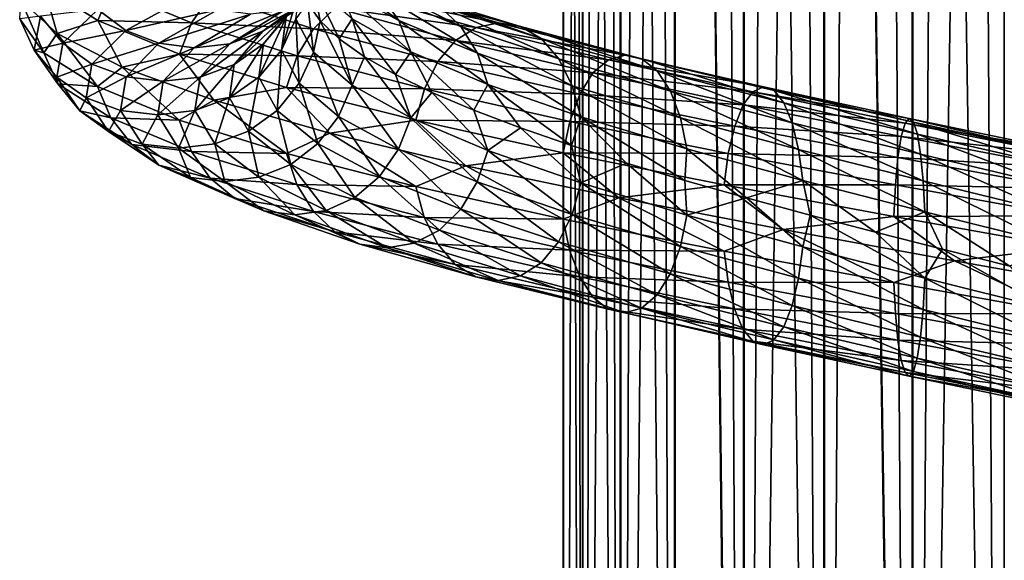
# Model space of a CAD drawing. Header units: metres. Extents: x -109 to 109, y -917 to 389.
# Tile 333 of 656: x -19 to 0, y -665 to -655. Entities that reach past the tile are written whole.
import ezdxf

# ---------------------------------------------------------------- set-up
doc = ezdxf.new("R2010")
doc.units = ezdxf.units.M
doc.layers.add('solid_24503124_XXX_01_SW0001', color=7, linetype='CONTINUOUS')
doc.layers.add('solid_24503124_XXX_01_SW0001_01', color=7, linetype='CONTINUOUS')

msp = doc.modelspace()

# ---------------------------------------------------------------- linework, layer by layer
at = {"layer": 'solid_24503124_XXX_01_SW0001'}
for points in [[(-8.453436, -701, -399.111511), (-8.453425, -437, -399.111481), (-8.453425, -437, -400.888519)], [(-8.453436, -701, -400.888489), (-8.453436, -701, -399.111511), (-8.453425, -437, -400.888519)], [(-8.083981, -701, -402.626648), (-8.453436, -701, -400.888489), (-8.453425, -437, -400.888519)], [(-8.453436, -701, -399.111511), (-8.083981, -701, -397.373352), (-8.453425, -437, -399.111481)], [(-8.083981, -701, -402.626648), (-8.453425, -437, -400.888519), (-8.083978, -437, -402.626648)], [(-8.083981, -701, -397.373352), (-8.083978, -437, -397.373352), (-8.453425, -437, -399.111481)], [(-8.083981, -701, -402.626648), (-8.083978, -437, -402.626648), (-7.361266, -437, -404.249908)], [(-7.361216, -701, -404.25), (-8.083981, -701, -402.626648), (-7.361266, -437, -404.249908)], [(-8.083981, -701, -397.373352), (-7.361216, -701, -395.75), (-8.083978, -437, -397.373352)], [(-7.361216, -701, -395.75), (-7.361266, -437, -395.750092), (-8.083978, -437, -397.373352)], [(-7.361216, -701, -404.25), (-7.361266, -437, -404.249908), (-6.316738, -437, -405.687592)], [(-6.316731, -701, -394.312378), (-6.316738, -437, -394.312408), (-7.361266, -437, -395.750092)], [(-7.361216, -701, -395.75), (-6.316731, -701, -394.312378), (-7.361266, -437, -395.750092)], [(-6.316731, -701, -405.687622), (-7.361216, -701, -404.25), (-6.316738, -437, -405.687592)], [(-4.996175, -701, -406.876648), (-6.316738, -437, -405.687592), (-4.996158, -437, -406.876648)], [(-4.996175, -701, -406.876648), (-6.316731, -701, -405.687622), (-6.316738, -437, -405.687592)], [(-4.996175, -701, -393.123352), (-4.996158, -437, -393.123352), (-6.316738, -437, -394.312408)], [(-6.316731, -701, -394.312378), (-4.996175, -701, -393.123352), (-6.316738, -437, -394.312408)], [(-4.996175, -701, -406.876648), (-4.996158, -437, -406.876648), (-3.457402, -437, -407.765076)], [(-3.457262, -701, -407.765137), (-4.996175, -701, -406.876648), (-3.457402, -437, -407.765076)], [(-4.996175, -701, -393.123352), (-3.457262, -701, -392.234863), (-4.996158, -437, -393.123352)], [(-3.457262, -701, -392.234863), (-3.457402, -437, -392.234924), (-4.996158, -437, -393.123352)], [(-3.457262, -701, -407.765137), (-3.457402, -437, -407.765076), (-1.767193, -437, -408.31427)], [(-1.767249, -701, -391.68576), (-1.767193, -437, -391.68573), (-3.457402, -437, -392.234924)], [(-3.457262, -701, -392.234863), (-1.767249, -701, -391.68576), (-3.457402, -437, -392.234924)], [(-1.767249, -701, -408.31424), (-3.457262, -701, -407.765137), (-1.767193, -437, -408.31427)], [(-1.767249, -701, -408.31424), (0, -437, -408.5), (0, -701, -408.5)], [(-1.767249, -701, -408.31424), (-1.767193, -437, -408.31427), (0, -437, -408.5)], [(-1.767249, -701, -391.68576), (0, -701, -391.5), (-1.767193, -437, -391.68573)], [(-1.767193, -437, -391.68573), (0, -701, -391.5), (0, -437, -391.5)], [(1.767249, -701, -391.68576), (1.767193, -437, -391.68573), (0, -437, -391.5)], [(0, -701, -391.5), (1.767249, -701, -391.68576), (0, -437, -391.5)], [(-8.453425, -589, 0.888516), (-8.454546, -701, -0.877868), (-8.452125, -701, 0.900884)], [(-8.453425, -589, -0.888516), (-8.086726, -701, -2.618177), (-8.454546, -701, -0.877868)], [(-8.453425, -589, 0.888516), (-8.453425, -589, -0.888516), (-8.454546, -701, -0.877868)], [(-8.083978, -589, 2.626658), (-8.453425, -589, 0.888516), (-8.452125, -701, 0.900884)], [(-8.453425, -589, -0.888516), (-8.083978, -589, -2.626658), (-8.086726, -701, -2.618177)], [(-8.083978, -589, 2.626658), (-8.452125, -701, 0.900884), (-8.079568, -701, 2.640186)], [(-8.083978, -589, -2.626658), (-7.364774, -701, -4.243832), (-8.086726, -701, -2.618177)], [(-7.361266, -589, 4.249895), (-8.083978, -589, 2.626658), (-8.079568, -701, 2.640186)], [(-8.083978, -589, -2.626658), (-7.361266, -589, -4.249895), (-7.364774, -701, -4.243832)], [(-7.361266, -589, 4.249895), (-8.079568, -701, 2.640186), (-7.353192, -701, 4.263868)], [(-7.361266, -589, -4.249895), (-6.320303, -701, -5.68364), (-7.364774, -701, -4.243832)], [(-6.316738, -589, 5.687599), (-7.361266, -589, 4.249895), (-7.353192, -701, 4.263868)], [(-7.361266, -589, -4.249895), (-6.316738, -589, -5.687599), (-6.320303, -701, -5.68364)], [(-6.316738, -589, 5.687599), (-7.353192, -701, 4.263868), (-6.304805, -701, 5.700828)], [(-6.316738, -589, -5.687599), (-4.999055, -701, -6.874551), (-6.320303, -701, -5.68364)], [(-6.316738, -589, 5.687599), (-6.304805, -701, 5.700828), (-4.980319, -701, 6.888136)], [(-4.996158, -589, 6.876657), (-6.316738, -589, 5.687599), (-4.980319, -701, 6.888136)], [(-6.316738, -589, -5.687599), (-4.996158, -589, -6.876657), (-4.999055, -701, -6.874551)], [(-4.996158, -589, -6.876657), (-3.458888, -701, -7.764412), (-4.999055, -701, -6.874551)], [(-3.457402, -589, 7.765069), (-4.996158, -589, 6.876657), (-4.980319, -701, 6.888136)], [(-4.996158, -589, -6.876657), (-3.457402, -589, -7.765069), (-3.458888, -701, -7.764412)], [(-3.457402, -589, 7.765069), (-4.980319, -701, 6.888136), (-3.437735, -701, 7.773801)], [(-3.457402, -589, -7.765069), (-1.767249, -701, -8.314255), (-3.458888, -701, -7.764412)], [(-3.457402, -589, 7.765069), (-3.437735, -701, 7.773801), (-1.744606, -701, 8.319036)], [(-1.767193, -589, 8.314267), (-3.457402, -589, 7.765069), (-1.744606, -701, 8.319036)], [(-3.457402, -589, -7.765069), (-1.767193, -589, -8.314267), (-1.767249, -701, -8.314255)], [(-1.767249, -701, -8.314255), (0, -589, -8.5), (0, -701, -8.5)], [(-1.767193, -589, -8.314267), (0, -589, -8.5), (-1.767249, -701, -8.314255)], [(-11.610262, -654.924805, -6.180408), (-11.972764, -654.410217, -6.426608), (-13.157971, -653.777954, -4.222463)], [(-12.759584, -654.293701, -4.043312), (-11.610262, -654.924805, -6.180408), (-13.157971, -653.777954, -4.222463)], [(-10.417493, -655.038269, -8.389045), (-10.827098, -654.647156, -8.781524), (-12.443521, -654.017761, -6.741518)], [(-11.972764, -654.410217, -6.426608), (-10.417493, -655.038269, -8.389045), (-12.443521, -654.017761, -6.741518)], [(-18.412319, -654.272339, -2.862448), (-18.158945, -655.172241, -4.165626), (-18.854126, -654.526733, -0.93991)], [(-18.412319, -654.272339, -2.862448), (-17.381847, -654.921021, -6.006511), (-18.158945, -655.172241, -4.165626)], [(-17.12467, -654.320557, -5.907152), (-17.381847, -654.921021, -6.006511), (-18.412319, -654.272339, -2.862448)], [(-14.213806, -655.129517, 5.813117), (-13.67519, -654.736023, 5.639808), (-12.724585, -654.101807, 7.955543)], [(-13.22576, -654.493774, 8.220469), (-14.213806, -655.129517, 5.813117), (-12.724585, -654.101807, 7.955543)], [(-14.202672, -655.372498, 3.193556), (-13.771397, -654.855774, 3.130835), (-13.259932, -654.220581, 5.50249)], [(-13.67519, -654.736023, 5.639808), (-14.202672, -655.372498, 3.193556), (-13.259932, -654.220581, 5.50249)], [(-13.859432, -655.491882, 0.706209), (-13.580158, -654.893066, 0.710285), (-13.493896, -654.257874, 3.085845)], [(-13.771397, -654.855774, 3.130835), (-13.859432, -655.491882, 0.706209), (-13.493896, -654.257874, 3.085845)], [(-13.245239, -654.25769, -1.664876), (-13.361333, -654.585083, -0.518712), (-13.115905, -654.929565, -1.777975)], [(-13.245239, -654.25769, -1.664876), (-13.115905, -654.929565, -1.777975), (-12.750362, -655.274292, -3.010706)], [(-13.245239, -654.25769, -1.664876), (-12.750362, -655.274292, -3.010706), (-12.50395, -654.89093, -3.923707)], [(-17.12467, -654.320557, -5.907152), (-15.582161, -654.964478, -8.778898), (-17.381847, -654.921021, -6.006511)], [(-17.381107, -654.711426, 6.784561), (-16.843601, -655.112122, 6.625458), (-15.672751, -654.468506, 9.480128)], [(-15.218472, -654.442627, -8.550011), (-15.582161, -654.964478, -8.778898), (-17.12467, -654.320557, -5.907152)], [(-15.672751, -654.468506, 9.480128), (-16.843601, -655.112122, 6.625458), (-15.084336, -654.71698, 9.181456)], [(-15.218472, -654.442627, -8.550011), (-13.241581, -655.080017, -11.047256), (-15.582161, -654.964478, -8.778898)], [(-12.831129, -654.676819, -10.667844), (-13.241581, -655.080017, -11.047256), (-15.218472, -654.442627, -8.550011)], [(-12.348667, -654.427368, -10.21795), (-10.125711, -655.055542, -12.188653), (-12.831129, -654.676819, -10.667844)], [(-11.377654, -655.52124, -6.017779), (-11.610262, -654.924805, -6.180408), (-12.759584, -654.293701, -4.043312)], [(-12.50395, -654.89093, -3.923707), (-11.377654, -655.52124, -6.017779), (-12.759584, -654.293701, -4.043312)], [(-11.828737, -654.338867, -9.72997), (-9.699377, -654.965576, -11.617263), (-12.348667, -654.427368, -10.21795)], [(-9.699377, -654.965576, -11.617263), (-10.125711, -655.055542, -12.188653), (-12.348667, -654.427368, -10.21795)], [(-10.10208, -655.551758, -8.083114), (-10.417493, -655.038269, -8.389045), (-11.972764, -654.410217, -6.426608)], [(-11.610262, -654.924805, -6.180408), (-10.10208, -655.551758, -8.083114), (-11.972764, -654.410217, -6.426608)], [(-9.273198, -655.03717, -11.04326), (-9.699377, -654.965576, -11.617263), (-11.828737, -654.338867, -9.72997)], [(-11.308996, -654.411926, -9.239347), (-9.273198, -655.03717, -11.04326), (-11.828737, -654.338867, -9.72997)], [(-8.878049, -655.271057, -10.508126), (-9.273198, -655.03717, -11.04326), (-11.308996, -654.411926, -9.239347)], [(-10.827098, -654.647156, -8.781524), (-8.878049, -655.271057, -10.508126), (-11.308996, -654.411926, -9.239347)], [(-18.854126, -654.526733, -0.93991), (-18.414194, -655.542603, -2.84071), (-18.877144, -654.891663, 0.434714)], [(-18.854126, -654.526733, -0.93991), (-18.158945, -655.172241, -4.165626), (-18.414194, -655.542603, -2.84071)], [(-14.846919, -655.367676, 6.012915), (-14.213806, -655.129517, 5.813117), (-13.22576, -654.493774, 8.220469)], [(-13.814864, -654.72998, 8.527956), (-14.846919, -655.367676, 6.012915), (-13.22576, -654.493774, 8.220469)], [(-13.580158, -654.893066, 0.710285), (-13.247114, -655.527954, -1.643138), (-13.361333, -654.585083, -0.518712)], [(-13.247114, -655.527954, -1.643138), (-13.115905, -654.929565, -1.777975), (-13.361333, -654.585083, -0.518712)], [(-8.542179, -655.661011, -10.049935), (-8.878049, -655.271057, -10.508126), (-10.827098, -654.647156, -8.781524)], [(-10.417493, -655.038269, -8.389045), (-8.542179, -655.661011, -10.049935), (-10.827098, -654.647156, -8.781524)], [(-18.877144, -654.891663, 0.434714), (-18.599546, -655.49054, 0.459608), (-18.481401, -654.839844, 3.717032)], [(-18.481401, -654.839844, 3.717032), (-18.599546, -655.49054, 0.459608), (-18.051537, -655.359497, 3.672577)], [(-18.481401, -654.839844, 3.717032), (-18.051537, -655.359497, 3.672577), (-17.381107, -654.711426, 6.784561)], [(-17.381107, -654.711426, 6.784561), (-18.051537, -655.359497, 3.672577), (-16.843601, -655.112122, 6.625458)], [(-16.843601, -655.112122, 6.625458), (-16.211229, -655.358704, 6.43435), (-15.084336, -654.71698, 9.181456)], [(-15.084336, -654.71698, 9.181456), (-16.211229, -655.358704, 6.43435), (-14.449715, -654.80426, 8.856174)], [(-16.211229, -655.358704, 6.43435), (-15.529198, -655.44397, 6.22508), (-14.449715, -654.80426, 8.856174)], [(-15.529198, -655.44397, 6.22508), (-14.846919, -655.367676, 6.012915), (-13.814864, -654.72998, 8.527956)], [(-14.449715, -654.80426, 8.856174), (-15.529198, -655.44397, 6.22508), (-13.814864, -654.72998, 8.527956)], [(-14.762064, -655.7677, 3.270108), (-14.202672, -655.372498, 3.193556), (-13.67519, -654.736023, 5.639808)], [(-14.213806, -655.129517, 5.813117), (-14.762064, -655.7677, 3.270108), (-13.67519, -654.736023, 5.639808)], [(-12.831129, -654.676819, -10.667844), (-10.521322, -655.306396, -12.715948), (-13.241581, -655.080017, -11.047256)], [(-10.125711, -655.055542, -12.188653), (-10.521322, -655.306396, -12.715948), (-12.831129, -654.676819, -10.667844)], [(-18.877144, -654.891663, 0.434714), (-18.414194, -655.542603, -2.84071), (-18.599546, -655.49054, 0.459608)], [(-17.381847, -654.921021, -6.006511), (-16.9123, -655.815735, -7.226841), (-18.158945, -655.172241, -4.165626)], [(-17.381847, -654.921021, -6.006511), (-15.816175, -655.565674, -8.921541), (-16.9123, -655.815735, -7.226841)], [(-15.582161, -654.964478, -8.778898), (-15.816175, -655.565674, -8.921541), (-17.381847, -654.921021, -6.006511)], [(-15.582161, -654.964478, -8.778898), (-13.558027, -655.602905, -11.33607), (-15.816175, -655.565674, -8.921541)], [(-13.241581, -655.080017, -11.047256), (-13.558027, -655.602905, -11.33607), (-15.582161, -654.964478, -8.778898)], [(-14.293465, -656.009949, 0.692674), (-13.859432, -655.491882, 0.706209), (-13.771397, -654.855774, 3.130835)], [(-14.202672, -655.372498, 3.193556), (-14.293465, -656.009949, 0.692674), (-13.771397, -654.855774, 3.130835)], [(-13.859432, -655.491882, 0.706209), (-13.519539, -656.127563, -1.695825), (-13.580158, -654.893066, 0.710285)], [(-13.519539, -656.127563, -1.695825), (-13.247114, -655.527954, -1.643138), (-13.580158, -654.893066, 0.710285)], [(-13.247114, -655.527954, -1.643138), (-12.50572, -656.161194, -3.90229), (-13.115905, -654.929565, -1.777975)], [(-12.50572, -656.161194, -3.90229), (-12.750362, -655.274292, -3.010706), (-13.115905, -654.929565, -1.777975)], [(-12.50395, -654.89093, -3.923707), (-12.750362, -655.274292, -3.010706), (-12.268222, -655.618652, -4.204391)], [(-12.50395, -654.89093, -3.923707), (-12.268222, -655.618652, -4.204391), (-11.674714, -655.961548, -5.344373)], [(-12.50395, -654.89093, -3.923707), (-11.674714, -655.961548, -5.344373), (-11.377654, -655.52124, -6.017779)], [(-9.899689, -656.147583, -7.882158), (-10.10208, -655.551758, -8.083114), (-11.610262, -654.924805, -6.180408)], [(-11.377654, -655.52124, -6.017779), (-9.899689, -656.147583, -7.882158), (-11.610262, -654.924805, -6.180408)], [(-9.699377, -654.965576, -11.617263), (-7.269747, -655.585266, -13.101388), (-10.125711, -655.055542, -12.188653)], [(-6.950323, -655.655701, -12.46172), (-7.269747, -655.585266, -13.101388), (-9.699377, -654.965576, -11.617263)], [(-9.273198, -655.03717, -11.04326), (-6.950323, -655.655701, -12.46172), (-9.699377, -654.965576, -11.617263)], [(-18.158945, -655.172241, -4.165626), (-17.383617, -656.191284, -5.985094), (-18.414194, -655.542603, -2.84071)], [(-18.158945, -655.172241, -4.165626), (-16.9123, -655.815735, -7.226841), (-17.383617, -656.191284, -5.985094)], [(-18.051537, -655.359497, 3.672577), (-17.493298, -655.758545, 3.610032), (-16.843601, -655.112122, 6.625458)], [(-16.843601, -655.112122, 6.625458), (-17.493298, -655.758545, 3.610032), (-16.211229, -655.358704, 6.43435)], [(-15.419598, -656.007813, 3.356173), (-14.762064, -655.7677, 3.270108), (-14.213806, -655.129517, 5.813117)], [(-14.846919, -655.367676, 6.012915), (-15.419598, -656.007813, 3.356173), (-14.213806, -655.129517, 5.813117)], [(-13.241581, -655.080017, -11.047256), (-10.857886, -655.710693, -13.161207), (-13.558027, -655.602905, -11.33607)], [(-10.521322, -655.306396, -12.715948), (-10.857886, -655.710693, -13.161207), (-13.241581, -655.080017, -11.047256)], [(-10.125711, -655.055542, -12.188653), (-7.589287, -655.676392, -13.738468), (-10.521322, -655.306396, -12.715948)], [(-8.283546, -656.173645, -9.693403), (-8.542179, -655.661011, -10.049935), (-10.417493, -655.038269, -8.389045)], [(-10.10208, -655.551758, -8.083114), (-8.283546, -656.173645, -9.693403), (-10.417493, -655.038269, -8.389045)], [(-7.269747, -655.585266, -13.101388), (-7.589287, -655.676392, -13.738468), (-10.125711, -655.055542, -12.188653)], [(-6.654156, -655.88855, -11.865701), (-6.950323, -655.655701, -12.46172), (-9.273198, -655.03717, -11.04326)], [(-8.878049, -655.271057, -10.508126), (-6.654156, -655.88855, -11.865701), (-9.273198, -655.03717, -11.04326)], [(-18.599546, -655.49054, 0.459608), (-18.166933, -656.008789, 0.491159), (-18.051537, -655.359497, 3.672577)], [(-18.051537, -655.359497, 3.672577), (-18.166933, -656.008789, 0.491159), (-17.493298, -655.758545, 3.610032)], [(-17.493298, -655.758545, 3.610032), (-16.836533, -656.003113, 3.532523), (-16.211229, -655.358704, 6.43435)], [(-16.211229, -655.358704, 6.43435), (-16.836533, -656.003113, 3.532523), (-15.529198, -655.44397, 6.22508)], [(-16.128193, -656.086243, 3.445774), (-15.419598, -656.007813, 3.356173), (-14.846919, -655.367676, 6.012915)], [(-15.529198, -655.44397, 6.22508), (-16.128193, -656.086243, 3.445774), (-14.846919, -655.367676, 6.012915)], [(-14.856433, -656.40686, 0.670317), (-14.293465, -656.009949, 0.692674), (-14.202672, -655.372498, 3.193556)], [(-14.762064, -655.7677, 3.270108), (-14.856433, -656.40686, 0.670317), (-14.202672, -655.372498, 3.193556)], [(-12.50572, -656.161194, -3.90229), (-12.268222, -655.618652, -4.204391), (-12.750362, -655.274292, -3.010706)], [(-10.521322, -655.306396, -12.715948), (-7.8858, -655.928284, -14.326719), (-10.857886, -655.710693, -13.161207)], [(-7.589287, -655.676392, -13.738468), (-7.8858, -655.928284, -14.326719), (-10.521322, -655.306396, -12.715948)], [(-6.40242, -656.277588, -11.355759), (-6.654156, -655.88855, -11.865701), (-8.878049, -655.271057, -10.508126)], [(-8.542179, -655.661011, -10.049935), (-6.40242, -656.277588, -11.355759), (-8.878049, -655.271057, -10.508126)], [(-18.599546, -655.49054, 0.459608), (-18.143406, -656.140625, -2.767498), (-18.166933, -656.008789, 0.491159)], [(-18.414194, -655.542603, -2.84071), (-18.143406, -656.140625, -2.767498), (-18.599546, -655.49054, 0.459608)], [(-18.414194, -655.542603, -2.84071), (-17.383617, -656.191284, -5.985094), (-18.143406, -656.140625, -2.767498)], [(-15.816175, -655.565674, -8.921541), (-15.156109, -656.452454, -10.014504), (-16.9123, -655.815735, -7.226841)], [(-16.836533, -656.003113, 3.532523), (-16.128193, -656.086243, 3.445774), (-15.529198, -655.44397, 6.22508)], [(-15.816175, -655.565674, -8.921541), (-13.761642, -656.204773, -11.517272), (-15.156109, -656.452454, -10.014504)], [(-13.558027, -655.602905, -11.33607), (-13.761642, -656.204773, -11.517272), (-15.816175, -655.565674, -8.921541)], [(-14.293465, -656.009949, 0.692674), (-13.942926, -656.646973, -1.784908), (-13.859432, -655.491882, 0.706209)], [(-13.942926, -656.646973, -1.784908), (-13.519539, -656.127563, -1.695825), (-13.859432, -655.491882, 0.706209)], [(-13.558027, -655.602905, -11.33607), (-11.117368, -656.234497, -13.500788), (-13.761642, -656.204773, -11.517272)], [(-10.857886, -655.710693, -13.161207), (-11.117368, -656.234497, -13.500788), (-13.558027, -655.602905, -11.33607)], [(-13.519539, -656.127563, -1.695825), (-12.762898, -656.761597, -4.001649), (-13.247114, -655.527954, -1.643138)], [(-12.762898, -656.761597, -4.001649), (-12.50572, -656.161194, -3.90229), (-13.247114, -655.527954, -1.643138)], [(-11.377654, -655.52124, -6.017779), (-11.674714, -655.961548, -5.344373), (-10.973598, -656.303406, -6.422168)], [(-11.377654, -655.52124, -6.017779), (-10.973598, -656.303406, -6.422168), (-10.16994, -656.644897, -7.430932)], [(-11.377654, -655.52124, -6.017779), (-10.16994, -656.644897, -7.430932), (-9.899689, -656.147583, -7.882158)], [(-8.117588, -656.76886, -9.459978), (-8.283546, -656.173645, -9.693403), (-10.10208, -655.551758, -8.083114)], [(-9.899689, -656.147583, -7.882158), (-8.117588, -656.76886, -9.459978), (-10.10208, -655.551758, -8.083114)], [(-7.269747, -655.585266, -13.101388), (-4.616871, -656.197144, -14.139431), (-7.589287, -655.676392, -13.738468)], [(-4.414011, -656.266785, -13.453695), (-4.616871, -656.197144, -14.139431), (-7.269747, -655.585266, -13.101388)], [(-6.950323, -655.655701, -12.46172), (-4.414011, -656.266785, -13.453695), (-7.269747, -655.585266, -13.101388)], [(-18.166933, -656.008789, 0.491159), (-17.605125, -656.406128, 0.527319), (-17.493298, -655.758545, 3.610032)], [(-17.493298, -655.758545, 3.610032), (-17.605125, -656.406128, 0.527319), (-16.836533, -656.003113, 3.532523)], [(-15.518169, -656.648987, 0.640121), (-14.856433, -656.40686, 0.670317), (-14.762064, -655.7677, 3.270108)], [(-15.419598, -656.007813, 3.356173), (-15.518169, -656.648987, 0.640121), (-14.762064, -655.7677, 3.270108)], [(-12.50572, -656.161194, -3.90229), (-11.379265, -656.791504, -5.996661), (-12.268222, -655.618652, -4.204391)], [(-11.379265, -656.791504, -5.996661), (-11.674714, -655.961548, -5.344373), (-12.268222, -655.618652, -4.204391)], [(-10.857886, -655.710693, -13.161207), (-8.138057, -656.333496, -14.823836), (-11.117368, -656.234497, -13.500788)], [(-7.8858, -655.928284, -14.326719), (-8.138057, -656.333496, -14.823836), (-10.857886, -655.710693, -13.161207)], [(-6.208572, -656.789551, -10.959376), (-6.40242, -656.277588, -11.355759), (-8.542179, -655.661011, -10.049935)], [(-8.283546, -656.173645, -9.693403), (-6.208572, -656.789551, -10.959376), (-8.542179, -655.661011, -10.049935)], [(-7.589287, -655.676392, -13.738468), (-4.819805, -656.289124, -14.822593), (-7.8858, -655.928284, -14.326719)], [(-4.616871, -656.197144, -14.139431), (-4.819805, -656.289124, -14.822593), (-7.589287, -655.676392, -13.738468)], [(-4.225922, -656.498901, -12.814966), (-4.414011, -656.266785, -13.453695), (-6.950323, -655.655701, -12.46172)], [(-6.654156, -655.88855, -11.865701), (-4.225922, -656.498901, -12.814966), (-6.950323, -655.655701, -12.46172)], [(-16.9123, -655.815735, -7.226841), (-15.817784, -656.835938, -8.900422), (-17.383617, -656.191284, -5.985094)], [(-16.9123, -655.815735, -7.226841), (-15.156109, -656.452454, -10.014504), (-15.817784, -656.835938, -8.900422)], [(-11.379265, -656.791504, -5.996661), (-10.973598, -656.303406, -6.422168), (-11.674714, -655.961548, -5.344373)], [(-7.8858, -655.928284, -14.326719), (-5.008114, -656.541748, -15.453606), (-8.138057, -656.333496, -14.823836)], [(-4.819805, -656.289124, -14.822593), (-5.008114, -656.541748, -15.453606), (-7.8858, -655.928284, -14.326719)], [(-4.066049, -656.887329, -12.26872), (-4.225922, -656.498901, -12.814966), (-6.654156, -655.88855, -11.865701)], [(-6.40242, -656.277588, -11.355759), (-4.066049, -656.887329, -12.26872), (-6.654156, -655.88855, -11.865701)], [(-18.166933, -656.008789, 0.491159), (-17.721401, -656.657593, -2.660645), (-17.605125, -656.406128, 0.527319)], [(-18.143406, -656.140625, -2.767498), (-17.721401, -656.657593, -2.660645), (-18.166933, -656.008789, 0.491159)], [(-18.143406, -656.140625, -2.767498), (-17.127983, -656.788452, -5.865489), (-17.721401, -656.657593, -2.660645)], [(-17.383617, -656.191284, -5.985094), (-17.127983, -656.788452, -5.865489), (-18.143406, -656.140625, -2.767498)], [(-17.605125, -656.406128, 0.527319), (-16.944162, -656.648682, 0.565936), (-16.836533, -656.003113, 3.532523)], [(-16.836533, -656.003113, 3.532523), (-16.944162, -656.648682, 0.565936), (-16.128193, -656.086243, 3.445774)], [(-16.944162, -656.648682, 0.565936), (-16.231295, -656.729614, 0.604432), (-16.128193, -656.086243, 3.445774)], [(-16.231295, -656.729614, 0.604432), (-15.518169, -656.648987, 0.640121), (-15.419598, -656.007813, 3.356173)], [(-16.128193, -656.086243, 3.445774), (-16.231295, -656.729614, 0.604432), (-15.419598, -656.007813, 3.356173)], [(-14.856433, -656.40686, 0.670317), (-14.492088, -657.045593, -1.905256), (-14.293465, -656.009949, 0.692674)], [(-14.492088, -657.045593, -1.905256), (-13.942926, -656.646973, -1.784908), (-14.293465, -656.009949, 0.692674)], [(-13.942926, -656.646973, -1.784908), (-13.162591, -657.282227, -4.163268), (-13.519539, -656.127563, -1.695825)], [(-13.162591, -657.282227, -4.163268), (-12.762898, -656.761597, -4.001649), (-13.519539, -656.127563, -1.695825)], [(-12.762898, -656.761597, -4.001649), (-11.613277, -657.3927, -6.139303), (-12.50572, -656.161194, -3.90229)], [(-11.613277, -657.3927, -6.139303), (-11.379265, -656.791504, -5.996661), (-12.50572, -656.161194, -3.90229)], [(-9.899689, -656.147583, -7.882158), (-10.16994, -656.644897, -7.430932), (-9.274666, -656.984558, -8.357338)], [(-9.899689, -656.147583, -7.882158), (-9.274666, -656.984558, -8.357338), (-8.29773, -657.321533, -9.191351)], [(-9.899689, -656.147583, -7.882158), (-8.29773, -657.321533, -9.191351), (-8.117588, -656.76886, -9.459978)], [(-17.383617, -656.191284, -5.985094), (-15.817784, -656.835938, -8.900422), (-17.127983, -656.788452, -5.865489)], [(-13.761642, -656.204773, -11.517272), (-12.931678, -657.085876, -12.466524), (-15.156109, -656.452454, -10.014504)], [(-13.761642, -656.204773, -11.517272), (-11.284328, -656.836914, -13.714655), (-12.931678, -657.085876, -12.466524)], [(-11.117368, -656.234497, -13.500788), (-11.284328, -656.836914, -13.714655), (-13.761642, -656.204773, -11.517272)], [(-11.379265, -656.791504, -5.996661), (-9.90109, -657.417847, -7.861304), (-10.973598, -656.303406, -6.422168)], [(-11.117368, -656.234497, -13.500788), (-8.33254, -656.857971, -15.203398), (-11.284328, -656.836914, -13.714655)], [(-8.138057, -656.333496, -14.823836), (-8.33254, -656.857971, -15.203398), (-11.117368, -656.234497, -13.500788)], [(-9.90109, -657.417847, -7.861304), (-10.16994, -656.644897, -7.430932), (-10.973598, -656.303406, -6.422168)], [(-8.138057, -656.333496, -14.823836), (-5.168318, -656.947571, -15.987102), (-8.33254, -656.857971, -15.203398)], [(-6.084185, -657.384277, -10.70038), (-6.208572, -656.789551, -10.959376), (-8.283546, -656.173645, -9.693403)], [(-8.117588, -656.76886, -9.459978), (-6.084185, -657.384277, -10.70038), (-8.283546, -656.173645, -9.693403)], [(-5.008114, -656.541748, -15.453606), (-5.168318, -656.947571, -15.987102), (-8.138057, -656.333496, -14.823836)], [(-3.94294, -657.398743, -11.844382), (-4.066049, -656.887329, -12.26872), (-6.40242, -656.277588, -11.355759)], [(-6.208572, -656.789551, -10.959376), (-3.94294, -657.398743, -11.844382), (-6.40242, -656.277588, -11.355759)], [(-4.819805, -656.289124, -14.822593), (-1.901303, -656.893005, -15.403524), (-5.008114, -656.541748, -15.453606)], [(-4.616871, -656.197144, -14.139431), (-1.82125, -656.800659, -14.695466), (-4.819805, -656.289124, -14.822593)], [(-1.82125, -656.800659, -14.695466), (-1.901303, -656.893005, -15.403524), (-4.819805, -656.289124, -14.822593)], [(-1.741226, -656.869873, -13.984844), (-1.82125, -656.800659, -14.695466), (-4.616871, -656.197144, -14.139431)], [(-4.414011, -656.266785, -13.453695), (-1.741226, -656.869873, -13.984844), (-4.616871, -656.197144, -14.139431)], [(-1.667029, -657.101563, -13.323039), (-1.741226, -656.869873, -13.984844), (-4.414011, -656.266785, -13.453695)], [(-4.225922, -656.498901, -12.814966), (-1.667029, -657.101563, -13.323039), (-4.414011, -656.266785, -13.453695)], [(-17.721401, -656.657593, -2.660645), (-17.17337, -657.053223, -2.526696), (-17.605125, -656.406128, 0.527319)], [(-17.605125, -656.406128, 0.527319), (-17.17337, -657.053223, -2.526696), (-16.944162, -656.648682, 0.565936)], [(-15.156109, -656.452454, -10.014504), (-13.763042, -657.475037, -11.496418), (-15.817784, -656.835938, -8.900422)], [(-15.518169, -656.648987, 0.640121), (-15.137596, -657.289734, -2.050635), (-14.856433, -656.40686, 0.670317)], [(-15.156109, -656.452454, -10.014504), (-12.931678, -657.085876, -12.466524), (-13.763042, -657.475037, -11.496418)], [(-15.137596, -657.289734, -2.050635), (-14.492088, -657.045593, -1.905256), (-14.856433, -656.40686, 0.670317)], [(-5.008114, -656.541748, -15.453606), (-1.975587, -657.146057, -16.057638), (-5.168318, -656.947571, -15.987102)], [(-1.901303, -656.893005, -15.403524), (-1.975587, -657.146057, -16.057638), (-5.008114, -656.541748, -15.453606)], [(-1.603963, -657.489624, -12.75718), (-1.667029, -657.101563, -13.323039), (-4.225922, -656.498901, -12.814966)], [(-4.066049, -656.887329, -12.26872), (-1.603963, -657.489624, -12.75718), (-4.225922, -656.498901, -12.814966)], [(-17.721401, -656.657593, -2.660645), (-16.729597, -657.304199, -5.686338), (-17.17337, -657.053223, -2.526696)], [(-17.127983, -656.788452, -5.865489), (-16.729597, -657.304199, -5.686338), (-17.721401, -656.657593, -2.660645)], [(-17.17337, -657.053223, -2.526696), (-16.528618, -657.293762, -2.373031), (-16.944162, -656.648682, 0.565936)], [(-16.944162, -656.648682, 0.565936), (-16.528618, -657.293762, -2.373031), (-16.231295, -656.729614, 0.604432)], [(-16.528618, -657.293762, -2.373031), (-15.833233, -657.372559, -2.210452), (-16.231295, -656.729614, 0.604432)], [(-16.231295, -656.729614, 0.604432), (-15.833233, -657.372559, -2.210452), (-15.518169, -656.648987, 0.640121)], [(-15.833233, -657.372559, -2.210452), (-15.137596, -657.289734, -2.050635), (-15.518169, -656.648987, 0.640121)], [(-14.492088, -657.045593, -1.905256), (-13.681017, -657.682556, -4.377699), (-13.942926, -656.646973, -1.784908)], [(-13.681017, -657.682556, -4.377699), (-13.162591, -657.282227, -4.163268), (-13.942926, -656.646973, -1.784908)], [(-9.90109, -657.417847, -7.861304), (-9.274666, -656.984558, -8.357338), (-10.16994, -656.644897, -7.430932)], [(-17.127983, -656.788452, -5.865489), (-15.585176, -657.432373, -8.737794), (-16.729597, -657.304199, -5.686338)], [(-15.817784, -656.835938, -8.900422), (-15.585176, -657.432373, -8.737794), (-17.127983, -656.788452, -5.865489)], [(-15.817784, -656.835938, -8.900422), (-13.763042, -657.475037, -11.496418), (-15.585176, -657.432373, -8.737794)], [(-13.162591, -657.282227, -4.163268), (-11.976968, -657.91449, -6.368191), (-12.762898, -656.761597, -4.001649)], [(-11.284328, -656.836914, -13.714655), (-10.320719, -657.710144, -14.488367), (-12.931678, -657.085876, -12.466524)], [(-11.976968, -657.91449, -6.368191), (-11.613277, -657.3927, -6.139303), (-12.762898, -656.761597, -4.001649)], [(-11.613277, -657.3927, -6.139303), (-10.104704, -658.019653, -8.042506), (-11.379265, -656.791504, -5.996661)], [(-10.104704, -658.019653, -8.042506), (-9.90109, -657.417847, -7.861304), (-11.379265, -656.791504, -5.996661)], [(-11.284328, -656.836914, -13.714655), (-8.457678, -657.460815, -15.442991), (-10.320719, -657.710144, -14.488367)], [(-8.33254, -656.857971, -15.203398), (-8.457678, -657.460815, -15.442991), (-11.284328, -656.836914, -13.714655)], [(-8.33254, -656.857971, -15.203398), (-5.29183, -657.472534, -16.394711), (-8.457678, -657.460815, -15.442991)], [(-5.168318, -656.947571, -15.987102), (-5.29183, -657.472534, -16.394711), (-8.33254, -656.857971, -15.203398)], [(-8.117588, -656.76886, -9.459978), (-8.29773, -657.321533, -9.191351), (-7.244532, -657.65686, -9.927748)], [(-8.117588, -656.76886, -9.459978), (-7.244532, -657.65686, -9.927748), (-6.123236, -657.990967, -10.561527)], [(-8.117588, -656.76886, -9.459978), (-6.123236, -657.990967, -10.561527), (-6.084185, -657.384277, -10.70038)], [(-3.863945, -657.993225, -11.567447), (-3.94294, -657.398743, -11.844382), (-6.208572, -656.789551, -10.959376)], [(-6.084185, -657.384277, -10.70038), (-3.863945, -657.993225, -11.567447), (-6.208572, -656.789551, -10.959376)], [(-1.5554, -658.000793, -12.317739), (-1.603963, -657.489624, -12.75718), (-4.066049, -656.887329, -12.26872)], [(-3.94294, -657.398743, -11.844382), (-1.5554, -658.000793, -12.317739), (-4.066049, -656.887329, -12.26872)], [(-1.901303, -656.893005, -15.403524), (1.075891, -657.487915, -15.46661), (-1.975587, -657.146057, -16.057638)], [(-1.82125, -656.800659, -14.695466), (1.030591, -657.395508, -14.75546), (-1.901303, -656.893005, -15.403524)], [(1.030591, -657.395508, -14.75546), (1.075891, -657.487915, -15.46661), (-1.901303, -656.893005, -15.403524)], [(0.985308, -657.464661, -14.041747), (1.030591, -657.395508, -14.75546), (-1.82125, -656.800659, -14.695466)], [(-1.741226, -656.869873, -13.984844), (0.985308, -657.464661, -14.041747), (-1.82125, -656.800659, -14.695466)], [(0.943323, -657.696289, -13.377076), (0.985308, -657.464661, -14.041747), (-1.741226, -656.869873, -13.984844)], [(-1.667029, -657.101563, -13.323039), (0.943323, -657.696289, -13.377076), (-1.741226, -656.869873, -13.984844)], [(-17.17337, -657.053223, -2.526696), (-16.212238, -657.698181, -5.4585), (-16.528618, -657.293762, -2.373031)], [(-16.729597, -657.304199, -5.686338), (-16.212238, -657.698181, -5.4585), (-17.17337, -657.053223, -2.526696)], [(-15.137596, -657.289734, -2.050635), (-14.290399, -657.92865, -4.633668), (-14.492088, -657.045593, -1.905256)], [(-14.290399, -657.92865, -4.633668), (-13.681017, -657.682556, -4.377699), (-14.492088, -657.045593, -1.905256)], [(-12.931678, -657.085876, -12.466524), (-11.285477, -658.107178, -13.694027), (-13.763042, -657.475037, -11.496418)], [(-12.931678, -657.085876, -12.466524), (-10.320719, -657.710144, -14.488367), (-11.285477, -658.107178, -13.694027)], [(-9.90109, -657.417847, -7.861304), (-8.118736, -658.039185, -9.439349), (-9.274666, -656.984558, -8.357338)], [(-8.118736, -658.039185, -9.439349), (-8.29773, -657.321533, -9.191351), (-9.274666, -656.984558, -8.357338)], [(-5.168318, -656.947571, -15.987102), (-2.038783, -657.552246, -16.610788), (-5.29183, -657.472534, -16.394711)], [(-1.975587, -657.146057, -16.057638), (-2.038783, -657.552246, -16.610788), (-5.168318, -656.947571, -15.987102)], [(0.907635, -658.08429, -12.808781), (0.943323, -657.696289, -13.377076), (-1.667029, -657.101563, -13.323039)], [(-1.603963, -657.489624, -12.75718), (0.907635, -658.08429, -12.808781), (-1.667029, -657.101563, -13.323039)], [(-16.528618, -657.293762, -2.373031), (-15.60357, -657.936829, -5.194375), (-15.833233, -657.372559, -2.210452)], [(-16.212238, -657.698181, -5.4585), (-15.60357, -657.936829, -5.194375), (-16.528618, -657.293762, -2.373031)], [(-15.833233, -657.372559, -2.210452), (-14.947104, -658.013489, -4.912662), (-15.137596, -657.289734, -2.050635)], [(-14.947104, -658.013489, -4.912662), (-14.290399, -657.92865, -4.633668), (-15.137596, -657.289734, -2.050635)], [(-13.681017, -657.682556, -4.377699), (-12.448697, -658.316345, -6.669874), (-13.162591, -657.282227, -4.163268)], [(-12.448697, -658.316345, -6.669874), (-11.976968, -657.91449, -6.368191), (-13.162591, -657.282227, -4.163268)], [(-1.975587, -657.146057, -16.057638), (1.117926, -657.740967, -16.123594), (-2.038783, -657.552246, -16.610788)], [(1.075891, -657.487915, -15.46661), (1.117926, -657.740967, -16.123594), (-1.975587, -657.146057, -16.057638)], [(-16.729597, -657.304199, -5.686338), (-15.222674, -657.94696, -8.491594), (-16.212238, -657.698181, -5.4585)], [(-15.585176, -657.432373, -8.737794), (-15.222674, -657.94696, -8.491594), (-16.729597, -657.304199, -5.686338)], [(-15.60357, -657.936829, -5.194375), (-14.947104, -658.013489, -4.912662), (-15.833233, -657.372559, -2.210452)], [(-15.585176, -657.432373, -8.737794), (-13.560651, -658.070801, -11.295462), (-15.222674, -657.94696, -8.491594)], [(-13.763042, -657.475037, -11.496418), (-13.560651, -658.070801, -11.295462), (-15.585176, -657.432373, -8.737794)], [(-13.763042, -657.475037, -11.496418), (-11.285477, -658.107178, -13.694027), (-13.560651, -658.070801, -11.295462)], [(-11.976968, -657.91449, -6.368191), (-10.42115, -658.542542, -8.331321), (-11.613277, -657.3927, -6.139303)], [(-10.42115, -658.542542, -8.331321), (-10.104704, -658.019653, -8.042506), (-11.613277, -657.3927, -6.139303)], [(-8.457678, -657.460815, -15.442991), (-7.389013, -658.327393, -16.029314), (-10.320719, -657.710144, -14.488367)], [(-10.104704, -658.019653, -8.042506), (-8.285697, -658.641602, -9.653217), (-9.90109, -657.417847, -7.861304)], [(-8.285697, -658.641602, -9.653217), (-8.118736, -658.039185, -9.439349), (-9.90109, -657.417847, -7.861304)], [(-8.457678, -657.460815, -15.442991), (-5.371303, -658.075745, -16.652349), (-7.389013, -658.327393, -16.029314)], [(-5.29183, -657.472534, -16.394711), (-5.371303, -658.075745, -16.652349), (-8.457678, -657.460815, -15.442991)], [(-8.118736, -658.039185, -9.439349), (-7.244532, -657.65686, -9.927748), (-8.29773, -657.321533, -9.191351)], [(-6.084185, -657.384277, -10.70038), (-6.123236, -657.990967, -10.561527), (-4.944559, -658.323669, -11.086635)], [(-6.084185, -657.384277, -10.70038), (-4.944559, -658.323669, -11.086635), (-3.863945, -657.993225, -11.567447)], [(-5.29183, -657.472534, -16.394711), (-2.087506, -658.077454, -17.03355), (-5.371303, -658.075745, -16.652349)], [(-2.038783, -657.552246, -16.610788), (-2.087506, -658.077454, -17.03355), (-5.29183, -657.472534, -16.394711)], [(-1.524238, -658.595093, -12.031114), (-1.5554, -658.000793, -12.317739), (-3.94294, -657.398743, -11.844382)], [(-3.863945, -657.993225, -11.567447), (-1.524238, -658.595093, -12.031114), (-3.94294, -657.398743, -11.844382)], [(0.880155, -658.595459, -12.367464), (0.907635, -658.08429, -12.808781), (-1.603963, -657.489624, -12.75718)], [(-1.5554, -658.000793, -12.317739), (0.880155, -658.595459, -12.367464), (-1.603963, -657.489624, -12.75718)], [(-8.118736, -658.039185, -9.439349), (-6.085046, -658.654602, -10.679929), (-7.244532, -657.65686, -9.927748)], [(-6.085046, -658.654602, -10.679929), (-6.123236, -657.990967, -10.561527), (-7.244532, -657.65686, -9.927748)], [(-2.038783, -657.552246, -16.610788), (1.153687, -658.147217, -16.679186), (-2.087506, -658.077454, -17.03355)], [(1.117926, -657.740967, -16.123594), (1.153687, -658.147217, -16.679186), (-2.038783, -657.552246, -16.610788)], [(-16.212238, -657.698181, -5.4585), (-14.751918, -658.339417, -8.176683), (-15.60357, -657.936829, -5.194375)], [(-15.222674, -657.94696, -8.491594), (-14.751918, -658.339417, -8.176683), (-16.212238, -657.698181, -5.4585)], [(-14.290399, -657.92865, -4.633668), (-13.003188, -658.564209, -7.028402), (-13.681017, -657.682556, -4.377699)], [(-13.003188, -658.564209, -7.028402), (-12.448697, -658.316345, -6.669874), (-13.681017, -657.682556, -4.377699)], [(-10.320719, -657.710144, -14.488367), (-8.458539, -658.73114, -15.42254), (-11.285477, -658.107178, -13.694027)], [(-10.320719, -657.710144, -14.488367), (-7.389013, -658.327393, -16.029314), (-8.458539, -658.73114, -15.42254)], [(-15.60357, -657.936829, -5.194375), (-14.198075, -658.576233, -7.810118), (-14.947104, -658.013489, -4.912662)], [(-14.751918, -658.339417, -8.176683), (-14.198075, -658.576233, -7.810118), (-15.60357, -657.936829, -5.194375)], [(-15.222674, -657.94696, -8.491594), (-13.245238, -658.584351, -10.989532), (-14.751918, -658.339417, -8.176683)], [(-13.560651, -658.070801, -11.295462), (-13.245238, -658.584351, -10.989532), (-15.222674, -657.94696, -8.491594)], [(-14.947104, -658.013489, -4.912662), (-13.600739, -658.651001, -7.417921), (-14.290399, -657.92865, -4.633668)], [(-14.198075, -658.576233, -7.810118), (-13.600739, -658.651001, -7.417921), (-14.947104, -658.013489, -4.912662)], [(-13.600739, -658.651001, -7.417921), (-13.003188, -658.564209, -7.028402), (-14.290399, -657.92865, -4.633668)], [(-12.448697, -658.316345, -6.669874), (-10.831602, -658.94574, -8.710732), (-11.976968, -657.91449, -6.368191)], [(-10.831602, -658.94574, -8.710732), (-10.42115, -658.542542, -8.331321), (-11.976968, -657.91449, -6.368191)], [(-10.42115, -658.542542, -8.331321), (-8.545178, -659.165344, -9.992798), (-10.104704, -658.019653, -8.042506)], [(-8.545178, -659.165344, -9.992798), (-8.285697, -658.641602, -9.653217), (-10.104704, -658.019653, -8.042506)], [(-8.285697, -658.641602, -9.653217), (-6.210185, -659.257446, -10.919521), (-8.118736, -658.039185, -9.439349)], [(-6.210185, -659.257446, -10.919521), (-6.085046, -658.654602, -10.679929), (-8.118736, -658.039185, -9.439349)], [(-6.085046, -658.654602, -10.679929), (-4.944559, -658.323669, -11.086635), (-6.123236, -657.990967, -10.561527)], [(-3.863945, -657.993225, -11.567447), (-4.944559, -658.323669, -11.086635), (-3.722303, -658.653931, -11.496294)], [(-3.863945, -657.993225, -11.567447), (-3.722303, -658.653931, -11.496294), (-2.466622, -658.981873, -11.786278)], [(-3.863945, -657.993225, -11.567447), (-2.466622, -658.981873, -11.786278), (-1.524238, -658.595093, -12.031114)], [(0.862521, -659.189697, -12.079634), (0.880155, -658.595459, -12.367464), (-1.5554, -658.000793, -12.317739)], [(-1.524238, -658.595093, -12.031114), (0.862521, -659.189697, -12.079634), (-1.5554, -658.000793, -12.317739)], [(-13.560651, -658.070801, -11.295462), (-11.119518, -658.702393, -13.460601), (-13.245238, -658.584351, -10.989532)], [(-11.285477, -658.107178, -13.694027), (-11.119518, -658.702393, -13.460601), (-13.560651, -658.070801, -11.295462)], [(-11.285477, -658.107178, -13.694027), (-8.458539, -658.73114, -15.42254), (-11.119518, -658.702393, -13.460601)], [(-5.371303, -658.075745, -16.652349), (-4.240579, -658.933899, -17.03611), (-7.389013, -658.327393, -16.029314)], [(-5.371303, -658.075745, -16.652349), (-2.118856, -658.680847, -17.30094), (-4.240579, -658.933899, -17.03611)], [(-2.087506, -658.077454, -17.03355), (-2.118856, -658.680847, -17.30094), (-5.371303, -658.075745, -16.652349)], [(-2.087506, -658.077454, -17.03355), (1.181258, -658.672485, -17.103828), (-2.118856, -658.680847, -17.30094)], [(1.153687, -658.147217, -16.679186), (1.181258, -658.672485, -17.103828), (-2.087506, -658.077454, -17.03355)], [(-14.751918, -658.339417, -8.176683), (-12.835632, -658.975464, -10.597052), (-14.198075, -658.576233, -7.810118)], [(-13.245238, -658.584351, -10.989532), (-12.835632, -658.975464, -10.597052), (-14.751918, -658.339417, -8.176683)], [(-13.003188, -658.564209, -7.028402), (-11.314064, -659.19519, -9.160626), (-12.448697, -658.316345, -6.669874)], [(-11.314064, -659.19519, -9.160626), (-10.831602, -658.94574, -8.710732), (-12.448697, -658.316345, -6.669874)], [(-7.389013, -658.327393, -16.029314), (-5.37185, -659.346008, -16.632023), (-8.458539, -658.73114, -15.42254)], [(-7.389013, -658.327393, -16.029314), (-4.240579, -658.933899, -17.03611), (-5.37185, -659.346008, -16.632023)], [(-6.085046, -658.654602, -10.679929), (-3.864491, -659.263489, -11.54712), (-4.944559, -658.323669, -11.086635)], [(-3.864491, -659.263489, -11.54712), (-3.722303, -658.653931, -11.496294), (-4.944559, -658.323669, -11.086635)], [(-14.198075, -658.576233, -7.810118), (-12.353734, -659.210693, -10.139228), (-13.600739, -658.651001, -7.417921)], [(-12.835632, -658.975464, -10.597052), (-12.353734, -659.210693, -10.139228), (-14.198075, -658.576233, -7.810118)], [(-13.600739, -658.651001, -7.417921), (-11.833994, -659.283752, -9.648606), (-13.003188, -658.564209, -7.028402)], [(-13.245238, -658.584351, -10.989532), (-10.860886, -659.215027, -13.10407), (-12.835632, -658.975464, -10.597052)], [(-11.119518, -658.702393, -13.460601), (-10.860886, -659.215027, -13.10407), (-13.245238, -658.584351, -10.989532)], [(-11.833994, -659.283752, -9.648606), (-11.314064, -659.19519, -9.160626), (-13.003188, -658.564209, -7.028402)], [(-10.831602, -658.94574, -8.710732), (-8.881742, -659.569641, -10.438057), (-10.42115, -658.542542, -8.331321)], [(-8.881742, -659.569641, -10.438057), (-8.545178, -659.165344, -9.992798), (-10.42115, -658.542542, -8.331321)], [(-1.524238, -658.595093, -12.031114), (-2.466622, -658.981873, -11.786278), (-1.184675, -659.308594, -11.955317)], [(-12.353734, -659.210693, -10.139228), (-11.833994, -659.283752, -9.648606), (-13.600739, -658.651001, -7.417921)], [(-11.119518, -658.702393, -13.460601), (-8.334152, -659.325867, -15.163543), (-10.860886, -659.215027, -13.10407)], [(-8.458539, -658.73114, -15.42254), (-8.334152, -659.325867, -15.163543), (-11.119518, -658.702393, -13.460601)], [(-8.545178, -659.165344, -9.992798), (-6.404667, -659.781921, -11.299084), (-8.285697, -658.641602, -9.653217)], [(-8.458539, -658.73114, -15.42254), (-5.37185, -659.346008, -16.632023), (-8.334152, -659.325867, -15.163543)], [(-6.404667, -659.781921, -11.299084), (-6.210185, -659.257446, -10.919521), (-8.285697, -658.641602, -9.653217)], [(-6.210185, -659.257446, -10.919521), (-3.943964, -659.866699, -11.804759), (-6.085046, -658.654602, -10.679929)], [(-3.943964, -659.866699, -11.804759), (-3.864491, -659.263489, -11.54712), (-6.085046, -658.654602, -10.679929)], [(-2.118856, -658.680847, -17.30094), (-0.953863, -659.532166, -17.480047), (-4.240579, -658.933899, -17.03611)], [(-3.864491, -659.263489, -11.54712), (-1.524453, -659.865356, -12.010853), (-3.722303, -658.653931, -11.496294)], [(-1.524453, -659.865356, -12.010853), (-2.466622, -658.981873, -11.786278), (-3.722303, -658.653931, -11.496294)], [(1.181258, -658.672485, -17.103828), (1.198998, -659.275879, -17.372429), (-2.118856, -658.680847, -17.30094)], [(-2.118856, -658.680847, -17.30094), (1.198998, -659.275879, -17.372429), (-0.953863, -659.532166, -17.480047)], [(-12.835632, -658.975464, -10.597052), (-10.525016, -659.60498, -12.645879), (-12.353734, -659.210693, -10.139228)], [(-10.860886, -659.215027, -13.10407), (-10.525016, -659.60498, -12.645879), (-12.835632, -658.975464, -10.597052)], [(-11.314064, -659.19519, -9.160626), (-9.277353, -659.820496, -10.965351), (-10.831602, -658.94574, -8.710732)], [(-9.277353, -659.820496, -10.965351), (-8.881742, -659.569641, -10.438057), (-10.831602, -658.94574, -8.710732)], [(-4.240579, -658.933899, -17.03611), (-2.119071, -659.951111, -17.280678), (-5.37185, -659.346008, -16.632023)], [(-4.240579, -658.933899, -17.03611), (-0.953863, -659.532166, -17.480047), (-2.119071, -659.951111, -17.280678)], [(-1.524453, -659.865356, -12.010853), (-1.184675, -659.308594, -11.955317), (-2.466622, -658.981873, -11.786278)], [(-8.881742, -659.569641, -10.438057), (-6.656924, -660.187134, -11.796201), (-8.545178, -659.165344, -9.992798)], [(-6.656924, -660.187134, -11.796201), (-6.404667, -659.781921, -11.299084), (-8.545178, -659.165344, -9.992798)], [(-12.353734, -659.210693, -10.139228), (-10.129867, -659.838867, -12.110745), (-11.833994, -659.283752, -9.648606)], [(-10.525016, -659.60498, -12.645879), (-10.129867, -659.838867, -12.110745), (-12.353734, -659.210693, -10.139228)], [(-11.833994, -659.283752, -9.648606), (-9.703687, -659.910461, -11.536742), (-11.314064, -659.19519, -9.160626)], [(-10.129867, -659.838867, -12.110745), (-9.703687, -659.910461, -11.536742), (-11.833994, -659.283752, -9.648606)], [(-9.703687, -659.910461, -11.536742), (-9.277353, -659.820496, -10.965351), (-11.314064, -659.19519, -9.160626)], [(-10.860886, -659.215027, -13.10407), (-8.140305, -659.83783, -14.76716), (-10.525016, -659.60498, -12.645879)], [(-8.334152, -659.325867, -15.163543), (-8.140305, -659.83783, -14.76716), (-10.860886, -659.215027, -13.10407)], [(-8.334152, -659.325867, -15.163543), (-5.292854, -659.940491, -16.355087), (-8.140305, -659.83783, -14.76716)], [(-5.37185, -659.346008, -16.632023), (-5.292854, -659.940491, -16.355087), (-8.334152, -659.325867, -15.163543)], [(-6.404667, -659.781921, -11.299084), (-4.067476, -660.391663, -12.212369), (-6.210185, -659.257446, -10.919521)], [(-4.067476, -660.391663, -12.212369), (-3.943964, -659.866699, -11.804759), (-6.210185, -659.257446, -10.919521)], [(-5.37185, -659.346008, -16.632023), (-2.119071, -659.951111, -17.280678), (-5.292854, -659.940491, -16.355087)], [(-3.943964, -659.866699, -11.804759), (-1.555804, -660.46875, -12.278242), (-3.864491, -659.263489, -11.54712)], [(-1.555804, -660.46875, -12.278242), (-1.524453, -659.865356, -12.010853), (-3.864491, -659.263489, -11.54712)], [(-1.524453, -659.865356, -12.010853), (0.862643, -660.460022, -12.059381), (-1.184675, -659.308594, -11.955317)], [(0.862643, -660.460022, -12.059381), (0.107798, -659.633118, -12.00157), (-1.184675, -659.308594, -11.955317)], [(1.198998, -659.275879, -17.372429), (2.349666, -660.118286, -17.349102), (-0.953863, -659.532166, -17.480047)], [(-0.953863, -659.532166, -17.480047), (1.19912, -660.546143, -17.352177), (-2.119071, -659.951111, -17.280678)], [(-10.525016, -659.60498, -12.645879), (-7.888568, -660.226868, -14.257218), (-10.129867, -659.838867, -12.110745)], [(-8.140305, -659.83783, -14.76716), (-7.888568, -660.226868, -14.257218), (-10.525016, -659.60498, -12.645879)], [(-9.277353, -659.820496, -10.965351), (-6.953437, -660.439026, -12.384451), (-8.881742, -659.569641, -10.438057)], [(-6.953437, -660.439026, -12.384451), (-6.656924, -660.187134, -11.796201), (-8.881742, -659.569641, -10.438057)], [(-10.129867, -659.838867, -12.110745), (-7.592402, -660.459717, -13.661201), (-9.703687, -659.910461, -11.536742)], [(-7.888568, -660.226868, -14.257218), (-7.592402, -660.459717, -13.661201), (-10.129867, -659.838867, -12.110745)], [(-9.703687, -659.910461, -11.536742), (-7.272977, -660.530151, -13.021531), (-9.277353, -659.820496, -10.965351)], [(-7.592402, -660.459717, -13.661201), (-7.272977, -660.530151, -13.021531), (-9.703687, -659.910461, -11.536742)], [(-7.272977, -660.530151, -13.021531), (-6.953437, -660.439026, -12.384451), (-9.277353, -659.820496, -10.965351)], [(-8.140305, -659.83783, -14.76716), (-5.169745, -660.451904, -15.93075), (-7.888568, -660.226868, -14.257218)], [(-5.292854, -659.940491, -16.355087), (-5.169745, -660.451904, -15.93075), (-8.140305, -659.83783, -14.76716)], [(-6.656924, -660.187134, -11.796201), (-4.22768, -660.797485, -12.745865), (-6.404667, -659.781921, -11.299084)], [(-4.22768, -660.797485, -12.745865), (-4.067476, -660.391663, -12.212369), (-6.404667, -659.781921, -11.299084)], [(-5.292854, -659.940491, -16.355087), (-2.08791, -660.54541, -16.994053), (-5.169745, -660.451904, -15.93075)], [(-2.119071, -659.951111, -17.280678), (-2.08791, -660.54541, -16.994053), (-5.292854, -659.940491, -16.355087)], [(-4.067476, -660.391663, -12.212369), (-1.604526, -660.993958, -12.701004), (-3.943964, -659.866699, -11.804759)], [(-1.604526, -660.993958, -12.701004), (-1.555804, -660.46875, -12.278242), (-3.943964, -659.866699, -11.804759)], [(-1.555804, -660.46875, -12.278242), (0.880383, -661.063354, -12.327982), (-1.524453, -659.865356, -12.010853)], [(0.880383, -661.063354, -12.327982), (0.862643, -660.460022, -12.059381), (-1.524453, -659.865356, -12.010853)], [(-2.119071, -659.951111, -17.280678), (1.19912, -660.546143, -17.352177), (-2.08791, -660.54541, -16.994053)], [(-7.888568, -660.226868, -14.257218), (-5.009872, -660.840332, -15.384504), (-7.592402, -660.459717, -13.661201)], [(-5.169745, -660.451904, -15.93075), (-5.009872, -660.840332, -15.384504), (-7.888568, -660.226868, -14.257218)], [(-6.953437, -660.439026, -12.384451), (-4.415989, -661.05011, -13.376877), (-6.656924, -660.187134, -11.796201)], [(-4.415989, -661.05011, -13.376877), (-4.22768, -660.797485, -12.745865), (-6.656924, -660.187134, -11.796201)], [(-7.592402, -660.459717, -13.661201), (-4.821783, -661.072449, -14.745774), (-7.272977, -660.530151, -13.021531)], [(-5.009872, -660.840332, -15.384504), (-4.821783, -661.072449, -14.745774), (-7.592402, -660.459717, -13.661201)], [(-7.272977, -660.530151, -13.021531), (-4.618923, -661.14209, -14.06004), (-6.953437, -660.439026, -12.384451)], [(-4.618923, -661.14209, -14.06004), (-4.415989, -661.05011, -13.376877), (-6.953437, -660.439026, -12.384451)], [(-5.169745, -660.451904, -15.93075), (-2.039346, -661.05658, -16.554611), (-5.009872, -660.840332, -15.384504)], [(-2.08791, -660.54541, -16.994053), (-2.039346, -661.05658, -16.554611), (-5.169745, -660.451904, -15.93075)], [(-4.22768, -660.797485, -12.745865), (-1.667723, -661.400146, -13.254154), (-4.067476, -660.391663, -12.212369)], [(-1.667723, -661.400146, -13.254154), (-1.604526, -660.993958, -12.701004), (-4.067476, -660.391663, -12.212369)], [(-1.604526, -660.993958, -12.701004), (0.907954, -661.588623, -12.752626), (-1.555804, -660.46875, -12.278242)], [(0.907954, -661.588623, -12.752626), (0.880383, -661.063354, -12.327982), (-1.555804, -660.46875, -12.278242)], [(-4.821783, -661.072449, -14.745774), (-4.618923, -661.14209, -14.06004), (-7.272977, -660.530151, -13.021531)], [(-2.08791, -660.54541, -16.994053), (1.181486, -661.140381, -17.064348), (-2.039346, -661.05658, -16.554611)], [(1.19912, -660.546143, -17.352177), (1.181486, -661.140381, -17.064348), (-2.08791, -660.54541, -16.994053)], [(-5.009872, -660.840332, -15.384504), (-1.97628, -661.444641, -15.988752), (-4.821783, -661.072449, -14.745774)], [(-2.039346, -661.05658, -16.554611), (-1.97628, -661.444641, -15.988752), (-5.009872, -660.840332, -15.384504)], [(-4.415989, -661.05011, -13.376877), (-1.742007, -661.653198, -13.908268), (-4.22768, -660.797485, -12.745865)], [(-1.742007, -661.653198, -13.908268), (-1.667723, -661.400146, -13.254154), (-4.22768, -660.797485, -12.745865)], [(-4.821783, -661.072449, -14.745774), (-1.902083, -661.676331, -15.326948), (-4.618923, -661.14209, -14.06004)], [(-1.97628, -661.444641, -15.988752), (-1.902083, -661.676331, -15.326948), (-4.821783, -661.072449, -14.745774)], [(-4.618923, -661.14209, -14.06004), (-1.822059, -661.745544, -14.616326), (-4.415989, -661.05011, -13.376877)], [(-1.822059, -661.745544, -14.616326), (-1.742007, -661.653198, -13.908268), (-4.415989, -661.05011, -13.376877)], [(-2.039346, -661.05658, -16.554611), (1.154006, -661.65155, -16.623032), (-1.97628, -661.444641, -15.988752)], [(1.181486, -661.140381, -17.064348), (1.154006, -661.65155, -16.623032), (-2.039346, -661.05658, -16.554611)], [(-1.667723, -661.400146, -13.254154), (0.943715, -661.994873, -13.308217), (-1.604526, -660.993958, -12.701004)], [(0.943715, -661.994873, -13.308217), (0.907954, -661.588623, -12.752626), (-1.604526, -660.993958, -12.701004)], [(-1.902083, -661.676331, -15.326948), (-1.822059, -661.745544, -14.616326), (-4.618923, -661.14209, -14.06004)], [(-1.97628, -661.444641, -15.988752), (1.118318, -662.039612, -16.054735), (-1.902083, -661.676331, -15.326948)], [(1.154006, -661.65155, -16.623032), (1.118318, -662.039612, -16.054735), (-1.97628, -661.444641, -15.988752)], [(-1.742007, -661.653198, -13.908268), (0.98575, -662.247986, -13.9652), (-1.667723, -661.400146, -13.254154)], [(0.98575, -662.247986, -13.9652), (0.943715, -661.994873, -13.308217), (-1.667723, -661.400146, -13.254154)], [(-1.902083, -661.676331, -15.326948), (1.076332, -662.27124, -15.390064), (-1.822059, -661.745544, -14.616326)], [(1.118318, -662.039612, -16.054735), (1.076332, -662.27124, -15.390064), (-1.902083, -661.676331, -15.326948)], [(-1.822059, -661.745544, -14.616326), (1.031049, -662.340393, -14.676352), (-1.742007, -661.653198, -13.908268)], [(1.076332, -662.27124, -15.390064), (1.031049, -662.340393, -14.676352), (-1.822059, -661.745544, -14.616326)], [(1.031049, -662.340393, -14.676352), (0.98575, -662.247986, -13.9652), (-1.742007, -661.653198, -13.908268)]]:
    msp.add_3dface(points, dxfattribs=at)
at = {"layer": 'solid_24503124_XXX_01_SW0001_01'}
for points in [[(0, -701, -408.5), (0, -437, -408.5), (1.767193, -437, -408.31427)], [(1.767249, -701, -408.31424), (0, -701, -408.5), (1.767193, -437, -408.31427)], [(-1.767193, -589, 8.314267), (0, -701, 8.5), (0, -589, 8.5)], [(-1.767193, -589, 8.314267), (-1.744606, -701, 8.319036), (0, -701, 8.5)], [(-1.524238, -658.595093, -12.031114), (-1.184675, -659.308594, -11.955317), (0.107798, -659.633118, -12.00157)], [(-1.524238, -658.595093, -12.031114), (0.107798, -659.633118, -12.00157), (0.862521, -659.189697, -12.079634)], [(-0.953863, -659.532166, -17.480047), (2.349666, -660.118286, -17.349102), (1.19912, -660.546143, -17.352177)]]:
    msp.add_3dface(points, dxfattribs=at)

doc.saveas('drawing.dxf')
